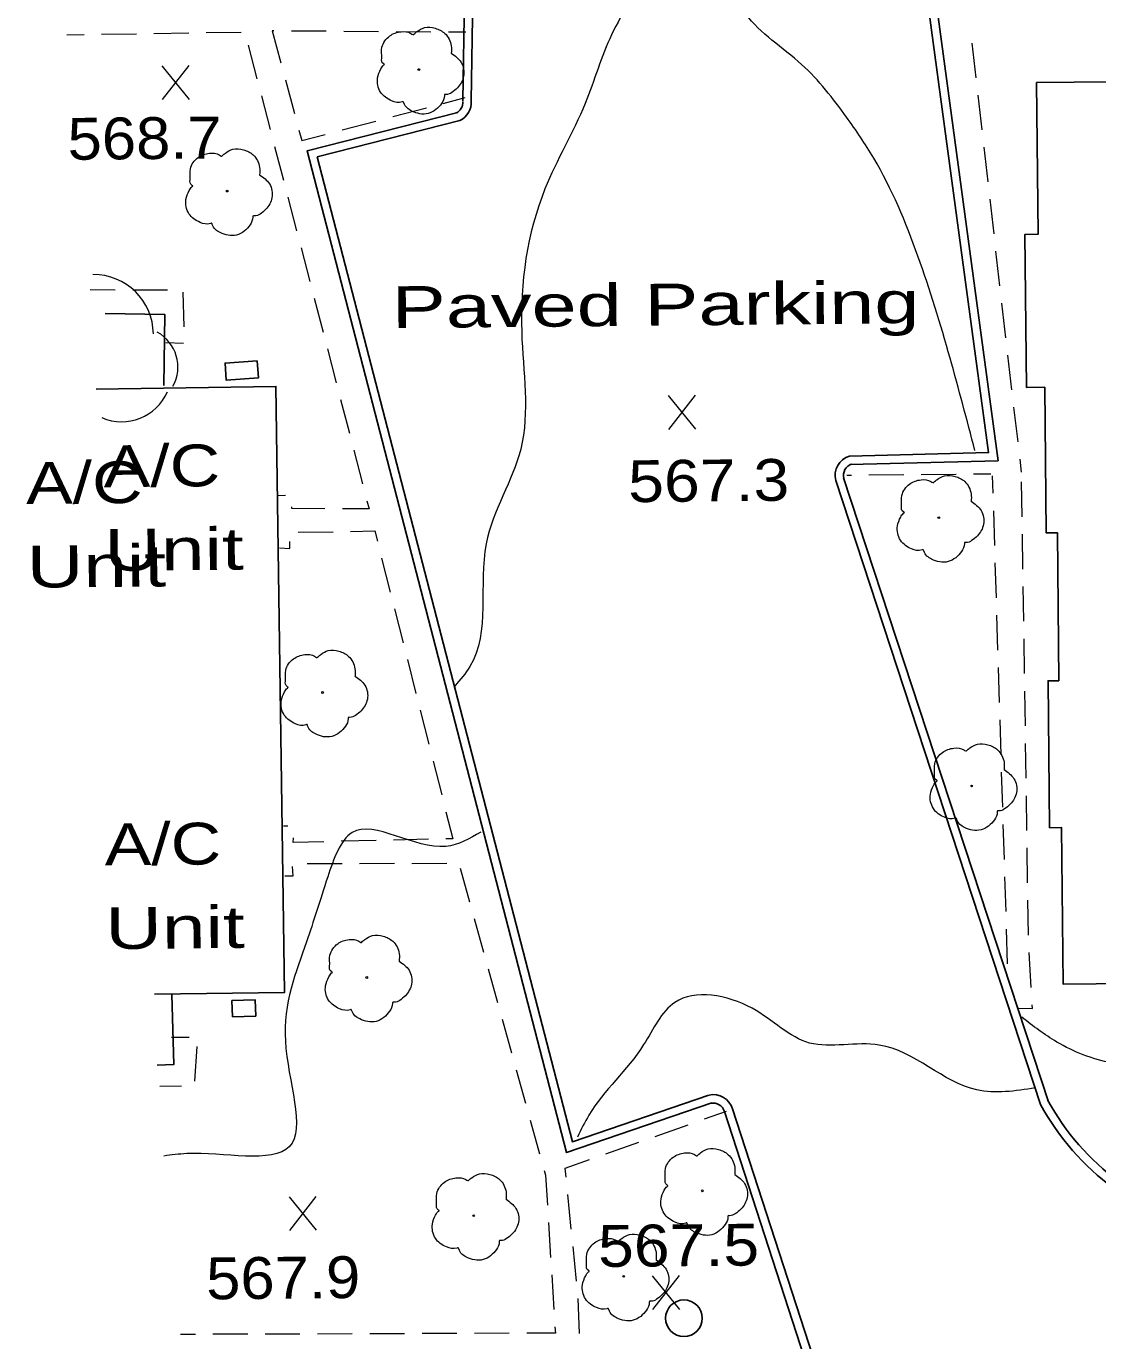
# Model space of a CAD drawing. Extents: x 2361708 to 2370558, y 6977955 to 6991887.
# Drawn here: x 2365812.5 to 2365935.4, y 6987273.1 to 6987423.8 of the extents above; entities that cross this region are included whole.
import ezdxf

# ---------------------------------------------------------------- set-up
doc = ezdxf.new("R2010")
doc.units = 0
doc.header["$LTSCALE"] = 1.9
for name, color, linetype, lineweight in [('11', 7, 'Continuous', 25), ('13', 7, 'Continuous', 13), ('17', 7, 'Continuous', 25), ('2', 7, 'Continuous', 25), ('20', 7, 'Continuous', 25), ('23', 7, 'Continuous', 25), ('29', 7, 'Continuous', 13), ('31', 7, 'Continuous', 13), ('35', 7, 'Continuous', 13)]:
    doc.layers.add(name, color=color, linetype=linetype, lineweight=lineweight)

msp = doc.modelspace()

# ---------------------------------------------------------------- linework, layer by layer
at = {"layer": '11'}
msp.add_lwpolyline([(2365965.566, 6987314.304), (2365965.051, 6987384.112), (2365963.111, 6987384.094), (2365962.791, 6987417.712), (2365928.373, 6987417.384), (2365928.538, 6987399.975), (2365927.038, 6987399.961), (2365927.206, 6987382.412), (2365929.315, 6987382.432), (2365929.474, 6987365.733), (2365930.754, 6987365.745), (2365930.916, 6987348.775), (2365929.696, 6987348.764), (2365929.856, 6987331.914), (2365931.236, 6987331.928), (2365931.407, 6987313.978)], close=True, dxfattribs=at)
msp.add_lwpolyline([(2365827.213, 6987312.816), (2365842.122, 6987313.028), (2365841.12, 6987382.522), (2365820.522, 6987382.226)], dxfattribs=at)
at = {"layer": '13'}
for p, q in [((2365817.125, 6987422.866), (2365819.125, 6987422.895)), ((2365821.125, 6987422.924), (2365825.124, 6987422.982)), ((2365827.124, 6987423.011), (2365831.124, 6987423.079)), ((2365833.124, 6987423.108), (2365837.123, 6987423.176)), ((2365846.903, 6987423.259), (2365842.902, 6987423.291)), ((2365852.904, 6987423.216), (2365848.903, 6987423.248)), ((2365858.905, 6987423.173), (2365854.904, 6987423.205)), ((2365862.905, 6987423.151), (2365860.905, 6987423.162)), ((2365837.948, 6987421.664), (2365838.954, 6987417.794)), ((2365920.929, 6987421.904), (2365921.387, 6987417.928)), ((2365842.205, 6987417.704), (2365843.242, 6987413.844)), ((2365839.463, 6987415.858), (2365840.47, 6987411.987)), ((2365860.322, 6987414.996), (2365862.826, 6987415.65)), ((2365921.616, 6987415.94), (2365922.074, 6987411.964)), ((2365854.516, 6987413.471), (2365858.387, 6987414.488)), ((2365848.711, 6987411.946), (2365852.581, 6987412.963)), ((2365840.978, 6987410.052), (2365841.985, 6987406.181)), ((2365922.303, 6987409.977), (2365922.761, 6987406.001)), ((2365842.493, 6987404.247), (2365843.5, 6987400.376)), ((2365922.989, 6987404.013), (2365923.447, 6987400.037)), ((2365844.009, 6987398.441), (2365845.016, 6987394.57)), ((2365923.676, 6987398.049), (2365924.134, 6987394.073)), ((2365822.694, 6987393.587), (2365819.814, 6987393.6)), ((2365828.694, 6987393.564), (2365824.695, 6987393.576)), ((2365830.595, 6987389.352), (2365830.497, 6987393.351)), ((2365845.524, 6987392.635), (2365846.531, 6987388.764)), ((2365924.364, 6987392.085), (2365924.821, 6987388.11)), ((2365828.512, 6987387.553), (2365830.513, 6987387.492)), ((2365847.039, 6987386.829), (2365848.047, 6987382.958)), ((2365925.05, 6987386.121), (2365925.508, 6987382.146)), ((2365848.545, 6987381.023), (2365849.552, 6987377.152)), ((2365925.737, 6987380.157), (2365926.205, 6987376.182)), ((2365850.06, 6987375.217), (2365851.067, 6987371.346)), ((2365926.434, 6987374.194), (2365926.608, 6987372.685)), ((2365913.14, 6987372.387), (2365909.141, 6987372.349)), ((2365919.14, 6987372.444), (2365915.14, 6987372.406)), ((2365923.14, 6987372.482), (2365921.14, 6987372.463)), ((2365907.14, 6987372.33), (2365906.6, 6987372.325)), ((2365923.292, 6987372.274), (2365923.351, 6987370.274)), ((2365926.707, 6987367.586), (2365926.649, 6987371.586)), ((2365842.209, 6987370.002), (2365841.34, 6987369.974)), ((2365923.41, 6987368.275), (2365923.528, 6987364.276)), ((2365843.689, 6987365.796), (2365847.689, 6987365.864)), ((2365926.804, 6987361.587), (2365926.736, 6987365.586)), ((2365853.249, 6987362.827), (2365854.235, 6987358.946)), ((2365923.587, 6987362.276), (2365923.715, 6987358.277)), ((2365926.901, 6987355.588), (2365926.833, 6987359.587)), ((2365854.724, 6987357.011), (2365855.711, 6987353.13)), ((2365923.774, 6987356.278), (2365923.902, 6987352.279)), ((2365926.998, 6987349.588), (2365926.93, 6987353.588)), ((2365856.199, 6987351.194), (2365857.186, 6987347.313)), ((2365923.961, 6987350.279), (2365924.079, 6987346.28)), ((2365927.085, 6987343.588), (2365927.027, 6987347.588)), ((2365857.675, 6987345.378), (2365858.662, 6987341.497)), ((2365924.138, 6987344.281), (2365924.266, 6987340.282)), ((2365927.172, 6987337.589), (2365927.114, 6987341.589)), ((2365859.15, 6987339.562), (2365860.137, 6987335.681)), ((2365924.325, 6987338.282), (2365924.454, 6987334.283)), ((2365927.259, 6987331.59), (2365927.201, 6987335.589)), ((2365842.5, 6987332.103), (2365842.01, 6987332.099)), ((2365924.512, 6987332.284), (2365924.641, 6987328.285)), ((2365852.607, 6987330.449), (2365848.607, 6987330.361)), ((2365858.606, 6987330.586), (2365854.606, 6987330.498)), ((2365927.346, 6987325.59), (2365927.288, 6987329.59)), ((2365844.711, 6987327.804), (2365848.711, 6987327.812)), ((2365850.711, 6987327.821), (2365854.712, 6987327.829)), ((2365856.711, 6987327.828), (2365860.712, 6987327.836)), ((2365862.267, 6987327.261), (2365863.334, 6987323.411)), ((2365924.7, 6987326.285), (2365924.828, 6987322.286)), ((2365927.433, 6987319.591), (2365927.376, 6987323.591)), ((2365863.872, 6987321.486), (2365864.939, 6987317.636)), ((2365924.887, 6987320.286), (2365925.005, 6987316.288)), ((2365927.751, 6987313.603), (2365927.503, 6987317.591)), ((2365865.477, 6987315.711), (2365866.544, 6987311.861)), ((2365867.083, 6987309.936), (2365868.149, 6987306.085)), ((2365829.16, 6987307.885), (2365831.161, 6987307.874)), ((2365832.05, 6987306.832), (2365831.788, 6987302.84)), ((2365868.688, 6987304.161), (2365869.754, 6987300.311)), ((2365830.304, 6987302.266), (2365827.814, 6987302.222)), ((2365890.273, 6987298.506), (2365892.814, 6987299.4)), ((2365870.292, 6987298.386), (2365871.36, 6987294.526)), ((2365884.621, 6987296.512), (2365888.389, 6987297.838)), ((2365878.97, 6987294.519), (2365882.738, 6987295.844)), ((2365875.002, 6987285.86), (2365874.604, 6987289.836)), ((2365872.385, 6987286.626), (2365872.633, 6987282.637)), ((2365875.609, 6987279.896), (2365875.201, 6987283.872)), ((2365872.761, 6987280.639), (2365873.01, 6987276.65)), ((2365875.956, 6987273.908), (2365875.798, 6987277.907)), ((2365831.885, 6987273.799), (2365830.195, 6987273.793)), ((2365837.885, 6987273.816), (2365833.885, 6987273.808)), ((2365843.885, 6987273.833), (2365839.885, 6987273.825)), ((2365849.885, 6987273.851), (2365845.885, 6987273.842)), ((2365855.885, 6987273.878), (2365851.885, 6987273.859)), ((2365861.886, 6987273.895), (2365857.885, 6987273.887)), ((2365867.886, 6987273.922), (2365863.885, 6987273.904))]:
    msp.add_line(p, q, dxfattribs=at)
for points in [[(2365840.902, 6987423.312), (2365840.702, 6987423.31), (2365841.687, 6987419.639)], [(2365843.761, 6987411.909), (2365844.082, 6987410.732), (2365846.775, 6987411.438)], [(2365851.566, 6987369.411), (2365851.804, 6987368.503), (2365848.744, 6987368.504)], [(2365846.744, 6987368.505), (2365842.953, 6987368.519), (2365842.951, 6987368.729)], [(2365849.689, 6987365.903), (2365852.459, 6987365.95), (2365852.76, 6987364.762)], [(2365841.516, 6987364.005), (2365842.707, 6987363.946), (2365842.709, 6987364.757)], [(2365860.626, 6987333.746), (2365861.415, 6987330.653), (2365860.605, 6987330.635)], [(2365846.608, 6987330.312), (2365843.118, 6987330.229), (2365843.123, 6987330.739)], [(2365842.164, 6987326.409), (2365843.095, 6987326.408), (2365843.044, 6987327.478)], [(2365926.343, 6987311.22), (2365927.904, 6987311.165), (2365927.879, 6987311.604)], [(2365871.887, 6987292.601), (2365872.043, 6987292.052), (2365872.256, 6987288.624)], [(2365874.405, 6987291.825), (2365874.295, 6987292.864), (2365877.086, 6987293.851)], [(2365873.129, 6987274.652), (2365873.176, 6987273.942), (2365869.885, 6987273.931)]]:
    msp.add_lwpolyline(points, dxfattribs=at)
at = {"layer": '17'}
for points in [[(2365828.259, 6987382.62), (2365828.371, 6987390.781), (2365821.53, 6987390.876)], [(2365829.203, 6987312.775), (2365829.41, 6987304.737), (2365827.491, 6987304.689)]]:
    msp.add_lwpolyline(points, dxfattribs=at)
at = {"layer": '2'}
for p, q in [((2365862.57, 6987415.278), (2365863.659, 6987490.982)), ((2365863.53, 6987415.267), (2365864.619, 6987490.971)), ((2365905.326, 6987371.733), (2365928.818, 6987300.183)), ((2365906.233, 6987372.031), (2365929.726, 6987300.482)), ((2365923.255, 6987204.895), (2365892.574, 6987299.358)), ((2365924.172, 6987205.194), (2365893.491, 6987299.657))]:
    msp.add_line(p, q, dxfattribs=at)
for points in [[(2365900.149, 6987427.087), (2365916.693, 6987427.794), (2365923.956, 6987374.011), (2365906.948, 6987373.578)], [(2365900.188, 6987426.127), (2365915.862, 6987426.796), (2365922.857, 6987374.94), (2365906.919, 6987374.538)], [(2365891.105, 6987300.344), (2365874.468, 6987294.655), (2365844.703, 6987409.538), (2365861.972, 6987413.952)], [(2365890.796, 6987301.251), (2365875.136, 6987295.902), (2365845.87, 6987408.848), (2365862.211, 6987413.025)]]:
    msp.add_lwpolyline(points, dxfattribs=at)
for centre, radius, start, end in [((2365861.206, 6987415.123), 1.367, 295.58301, 3.54472), ((2365861.206, 6987415.123), 2.327, 295.58301, 3.54472), ((2365907.58, 6987372.309), 2.325, 106.50833, 194.34861), ((2365907.58, 6987372.309), 1.365, 106.50833, 194.34861), ((2365891.254, 6987298.947), 2.348, 17.59974, 101.22413), ((2365891.254, 6987298.947), 1.388, 17.59974, 101.22413), ((2365954.941, 6987314.459), 29.769, 208.657, 258.07727), ((2365954.941, 6987314.459), 28.809, 208.657, 258.07727)]:
    msp.add_arc(centre, radius, start, end, dxfattribs=at)
at = {"layer": '20'}
msp.add_circle((2365887.92, 6987275.653), 2.1, dxfattribs=at)
at = {"layer": '23'}
for points in [[(2365838.992, 6987385.452), (2365835.285, 6987385.207), (2365835.413, 6987383.258), (2365839.121, 6987383.503)], [(2365836.148, 6987310.212), (2365838.807, 6987310.307), (2365838.74, 6987312.186), (2365836.08, 6987312.091)]]:
    msp.add_lwpolyline(points, close=True, dxfattribs=at)
at = {"layer": '29'}
for centre in [(2365857.515, 6987418.87), (2365835.537, 6987404.93), (2365917.147, 6987367.475), (2365846.475, 6987347.422), (2365920.92, 6987336.7), (2365851.546, 6987314.738), (2365890.031, 6987290.263), (2365863.807, 6987287.414), (2365881.014, 6987280.457)]:
    msp.add_circle(centre, 0.1, dxfattribs=at)
for centre, radius, start, end in [((2365820.203, 6987388.497), 6.862, 0.57918, 90.57918), ((2365825.309, 6987384.751), 4.572, 331.17801, 61.17801), ((2365823.435, 6987384.199), 5.721, 246.59764, 336.59764)]:
    msp.add_arc(centre, radius, start, end, dxfattribs=at)
for points in [[(2365853.55, 6987419.443), (2365853.57, 6987419.453), (2365853.489, 6987419.522), (2365853.253, 6987420.15), (2365853.29, 6987421.43), (2365854.178, 6987422.728), (2365855.484, 6987423.211), (2365856.606, 6987423.022), (2365856.837, 6987422.894), (2365856.907, 6987422.894), (2365856.956, 6987422.935), (2365857.304, 6987423.228), (2365858.169, 6987423.677), (2365859.38, 6987423.608), (2365860.496, 6987423.019), (2365861.229, 6987421.596), (2365861.238, 6987420.736)], [(2365861.227, 6987420.755), (2365862.367, 6987419.696), (2365862.653, 6987418.109), (2365861.945, 6987416.782), (2365861.29, 6987416.236), (2365860.622, 6987416.019), (2365860.473, 6987416.008), (2365860.454, 6987415.898), (2365860.132, 6987414.995), (2365858.594, 6987413.83), (2365856.7, 6987414.112), (2365855.802, 6987415.053), (2365855.73, 6987415.183), (2365855.611, 6987415.162), (2365854.399, 6987415.28), (2365853.13, 6987416.278), (2365852.784, 6987417.915), (2365853.155, 6987418.939), (2365853.48, 6987419.382), (2365853.55, 6987419.433)], [(2365831.571, 6987405.503), (2365831.591, 6987405.513), (2365831.51, 6987405.582), (2365831.274, 6987406.21), (2365831.312, 6987407.49), (2365832.2, 6987408.789), (2365833.505, 6987409.271), (2365834.627, 6987409.082), (2365834.858, 6987408.954), (2365834.929, 6987408.954), (2365834.978, 6987408.995), (2365835.325, 6987409.288), (2365836.191, 6987409.737), (2365837.402, 6987409.668), (2365838.517, 6987409.079), (2365839.251, 6987407.655), (2365839.259, 6987406.796)], [(2365839.249, 6987406.816), (2365840.389, 6987405.757), (2365840.674, 6987404.169), (2365839.967, 6987402.842), (2365839.312, 6987402.296), (2365838.644, 6987402.08), (2365838.494, 6987402.068), (2365838.475, 6987401.958), (2365838.154, 6987401.055), (2365836.615, 6987399.89), (2365834.722, 6987400.172), (2365833.823, 6987401.114), (2365833.752, 6987401.243), (2365833.632, 6987401.222), (2365832.421, 6987401.34), (2365831.151, 6987402.338), (2365830.806, 6987403.975), (2365831.176, 6987404.999), (2365831.502, 6987405.442), (2365831.571, 6987405.492)], [(2365913.181, 6987368.047), (2365913.201, 6987368.058), (2365913.121, 6987368.127), (2365912.885, 6987368.755), (2365912.923, 6987370.035), (2365913.81, 6987371.333), (2365915.116, 6987371.816), (2365916.237, 6987371.627), (2365916.469, 6987371.499), (2365916.539, 6987371.499), (2365916.589, 6987371.54), (2365916.936, 6987371.833), (2365917.801, 6987372.282), (2365919.012, 6987372.213), (2365920.128, 6987371.623), (2365920.861, 6987370.201), (2365920.87, 6987369.341)], [(2365920.859, 6987369.361), (2365922, 6987368.302), (2365922.284, 6987366.714), (2365921.577, 6987365.387), (2365920.922, 6987364.841), (2365920.254, 6987364.624), (2365920.105, 6987364.613), (2365920.086, 6987364.503), (2365919.764, 6987363.6), (2365918.225, 6987362.435), (2365916.333, 6987362.717), (2365915.433, 6987363.659), (2365915.362, 6987363.788), (2365915.242, 6987363.767), (2365914.031, 6987363.886), (2365912.762, 6987364.883), (2365912.416, 6987366.52), (2365912.786, 6987367.544), (2365913.112, 6987367.987), (2365913.182, 6987368.037)], [(2365842.509, 6987347.994), (2365842.529, 6987348.004), (2365842.448, 6987348.073), (2365842.212, 6987348.701), (2365842.25, 6987349.981), (2365843.138, 6987351.28), (2365844.443, 6987351.763), (2365845.565, 6987351.573), (2365845.797, 6987351.445), (2365845.867, 6987351.446), (2365845.916, 6987351.487), (2365846.263, 6987351.78), (2365847.129, 6987352.228), (2365848.34, 6987352.16), (2365849.455, 6987351.57), (2365850.189, 6987350.147), (2365850.197, 6987349.287)], [(2365850.187, 6987349.307), (2365851.327, 6987348.248), (2365851.612, 6987346.661), (2365850.905, 6987345.334), (2365850.25, 6987344.787), (2365849.582, 6987344.571), (2365849.432, 6987344.56), (2365849.413, 6987344.45), (2365849.092, 6987343.546), (2365847.553, 6987342.382), (2365845.66, 6987342.663), (2365844.761, 6987343.605), (2365844.69, 6987343.734), (2365844.57, 6987343.713), (2365843.358, 6987343.832), (2365842.089, 6987344.83), (2365841.743, 6987346.467), (2365842.114, 6987347.49), (2365842.439, 6987347.933), (2365842.509, 6987347.984)], [(2365916.955, 6987337.272), (2365916.975, 6987337.282), (2365916.894, 6987337.351), (2365916.658, 6987337.979), (2365916.696, 6987339.26), (2365917.583, 6987340.558), (2365918.889, 6987341.04), (2365920.011, 6987340.851), (2365920.242, 6987340.724), (2365920.312, 6987340.724), (2365920.362, 6987340.765), (2365920.709, 6987341.058), (2365921.575, 6987341.506), (2365922.785, 6987341.437), (2365923.901, 6987340.848), (2365924.635, 6987339.425), (2365924.643, 6987338.565)], [(2365924.633, 6987338.585), (2365925.773, 6987337.526), (2365926.058, 6987335.938), (2365925.351, 6987334.612), (2365924.696, 6987334.065), (2365924.028, 6987333.849), (2365923.878, 6987333.838), (2365923.859, 6987333.727), (2365923.538, 6987332.824), (2365921.998, 6987331.66), (2365920.106, 6987331.942), (2365919.207, 6987332.883), (2365919.135, 6987333.012), (2365919.016, 6987332.991), (2365917.805, 6987333.11), (2365916.535, 6987334.108), (2365916.189, 6987335.744), (2365916.56, 6987336.768), (2365916.885, 6987337.211), (2365916.955, 6987337.262)], [(2365847.58, 6987315.311), (2365847.6, 6987315.321), (2365847.52, 6987315.39), (2365847.284, 6987316.018), (2365847.322, 6987317.298), (2365848.209, 6987318.597), (2365849.514, 6987319.079), (2365850.637, 6987318.89), (2365850.868, 6987318.762), (2365850.938, 6987318.763), (2365850.987, 6987318.803), (2365851.335, 6987319.096), (2365852.2, 6987319.545), (2365853.411, 6987319.476), (2365854.527, 6987318.887), (2365855.26, 6987317.464), (2365855.268, 6987316.604)], [(2365855.258, 6987316.624), (2365856.398, 6987315.565), (2365856.683, 6987313.977), (2365855.976, 6987312.65), (2365855.321, 6987312.104), (2365854.654, 6987311.888), (2365854.503, 6987311.876), (2365854.485, 6987311.766), (2365854.163, 6987310.863), (2365852.624, 6987309.699), (2365850.731, 6987309.98), (2365849.832, 6987310.922), (2365849.761, 6987311.051), (2365849.641, 6987311.03), (2365848.43, 6987311.148), (2365847.16, 6987312.146), (2365846.815, 6987313.783), (2365847.185, 6987314.807), (2365847.511, 6987315.25), (2365847.581, 6987315.301)], [(2365886.065, 6987290.835), (2365886.085, 6987290.846), (2365886.004, 6987290.915), (2365885.768, 6987291.543), (2365885.806, 6987292.823), (2365886.694, 6987294.122), (2365888, 6987294.605), (2365889.121, 6987294.415), (2365889.353, 6987294.287), (2365889.423, 6987294.288), (2365889.472, 6987294.328), (2365889.819, 6987294.622), (2365890.685, 6987295.07), (2365891.896, 6987295.001), (2365893.011, 6987294.412), (2365893.745, 6987292.989), (2365893.753, 6987292.129)], [(2365859.841, 6987287.986), (2365859.861, 6987287.996), (2365859.78, 6987288.065), (2365859.544, 6987288.693), (2365859.582, 6987289.974), (2365860.47, 6987291.272), (2365861.775, 6987291.754), (2365862.897, 6987291.565), (2365863.128, 6987291.437), (2365863.198, 6987291.438), (2365863.248, 6987291.478), (2365863.595, 6987291.772), (2365864.461, 6987292.22), (2365865.672, 6987292.152), (2365866.787, 6987291.562), (2365867.521, 6987290.139), (2365867.529, 6987289.279)], [(2365893.743, 6987292.149), (2365894.883, 6987291.089), (2365895.169, 6987289.502), (2365894.461, 6987288.175), (2365893.806, 6987287.629), (2365893.138, 6987287.413), (2365892.988, 6987287.401), (2365892.969, 6987287.291), (2365892.648, 6987286.388), (2365891.109, 6987285.223), (2365889.216, 6987285.505), (2365888.317, 6987286.447), (2365888.246, 6987286.576), (2365888.126, 6987286.555), (2365886.915, 6987286.674), (2365885.645, 6987287.671), (2365885.3, 6987289.308), (2365885.67, 6987290.332), (2365885.996, 6987290.775), (2365886.065, 6987290.826)], [(2365867.519, 6987289.299), (2365868.659, 6987288.24), (2365868.944, 6987286.653), (2365868.237, 6987285.326), (2365867.582, 6987284.779), (2365866.914, 6987284.563), (2365866.764, 6987284.551), (2365866.745, 6987284.441), (2365866.424, 6987283.538), (2365864.885, 6987282.374), (2365862.992, 6987282.656), (2365862.093, 6987283.597), (2365862.022, 6987283.727), (2365861.902, 6987283.705), (2365860.691, 6987283.824), (2365859.421, 6987284.821), (2365859.076, 6987286.459), (2365859.446, 6987287.482), (2365859.772, 6987287.925), (2365859.841, 6987287.976)], [(2365877.048, 6987281.029), (2365877.068, 6987281.04), (2365876.988, 6987281.109), (2365876.751, 6987281.737), (2365876.789, 6987283.017), (2365877.677, 6987284.315), (2365878.982, 6987284.798), (2365880.104, 6987284.608), (2365880.336, 6987284.481), (2365880.405, 6987284.482), (2365880.455, 6987284.522), (2365880.802, 6987284.815), (2365881.668, 6987285.263), (2365882.879, 6987285.195), (2365883.994, 6987284.606), (2365884.728, 6987283.182), (2365884.736, 6987282.322)], [(2365884.726, 6987282.342), (2365885.866, 6987281.283), (2365886.151, 6987279.696), (2365885.444, 6987278.369), (2365884.789, 6987277.823), (2365884.121, 6987277.607), (2365883.971, 6987277.595), (2365883.952, 6987277.485), (2365883.631, 6987276.582), (2365882.092, 6987275.417), (2365880.199, 6987275.699), (2365879.3, 6987276.641), (2365879.229, 6987276.77), (2365879.109, 6987276.749), (2365877.898, 6987276.867), (2365876.628, 6987277.865), (2365876.282, 6987279.502), (2365876.653, 6987280.526), (2365876.979, 6987280.969), (2365877.048, 6987281.019)]]:
    msp.add_spline(points, degree=3, dxfattribs=at)
at = {"layer": '31'}
for p, q in [((2365831.206, 6987415.449), (2365828.09, 6987419.3)), ((2365828.126, 6987415.42), (2365831.169, 6987419.329)), ((2365889.269, 6987377.63), (2365886.152, 6987381.481)), ((2365886.189, 6987377.601), (2365889.232, 6987381.511)), ((2365845.792, 6987285.742), (2365842.675, 6987289.592)), ((2365842.712, 6987285.713), (2365845.755, 6987289.622)), ((2365887.44, 6987276.668), (2365884.323, 6987280.519)), ((2365884.36, 6987276.639), (2365887.403, 6987280.548))]:
    msp.add_line(p, q, dxfattribs=at)
at = {"layer": '35'}
for points in [[(2365921.304, 6987375.165), (2365918.453, 6987385.759), (2365914.761, 6987397.484), (2365909.694, 6987408.716), (2365906.569, 6987413.427), (2365901.422, 6987419.448), (2365895.047, 6987425.188), (2365890.176, 6987433.682), (2365885.398, 6987436.526), (2365883.419, 6987431.177), (2365879.618, 6987422.87), (2365876.583, 6987414.971), (2365871.986, 6987405.177), (2365869.312, 6987388.771), (2365869.2, 6987375.349), (2365865.243, 6987364.491), (2365863.367, 6987350.402), (2365861.658, 6987348.166)], [(2365864.628, 6987331.404), (2365860.624, 6987329.766), (2365849.867, 6987331.353), (2365847.066, 6987326.276), (2365844.627, 6987318.823), (2365842.205, 6987307.439), (2365842.66, 6987295.323), (2365830.917, 6987294.531), (2365828.28, 6987294.256)], [(2365954.546, 6987314.168), (2365949.434, 6987307), (2365944.174, 6987304.929), (2365936.974, 6987304.931), (2365930.69, 6987307.331), (2365926.673, 6987310.173)], [(2365928.231, 6987302.068), (2365921.512, 6987301.834), (2365910.333, 6987306.987), (2365902.34, 6987307.221), (2365895.732, 6987311.199), (2365886.885, 6987311.885), (2365883.301, 6987307.03), (2365877.028, 6987298.96), (2365875.712, 6987296.438)]]:
    msp.add_spline(points, degree=3, dxfattribs=at)

# ---------------------------------------------------------------- texts
at = {"layer": '2', "width": 1.45}
msp.add_text('Paved Parking', height=4.8, rotation=0.545, dxfattribs=at).set_placement((2365854.427, 6987389.209))
at = {"layer": '20'}
for s, width, p in [('A/C', 1.25, (2365821.379, 6987370.964)), ('A/C', 1.25, (2365812.477, 6987369.039)), ('Unit', 1.4, (2365821.471, 6987361.364)), ('Unit', 1.4, (2365812.569, 6987359.439)), ('A/C', 1.25, (2365821.492, 6987327.583)), ('Unit', 1.4, (2365821.583, 6987317.983))]:
    msp.add_text(s, height=4.8, rotation=0.545, dxfattribs=dict(at, width=width)).set_placement(p)
at = {"layer": '31'}
for s, width, p in [('568.7', 1.1, (2365817.252, 6987408.516)), ('567.3', 1.15, (2365881.549, 6987369.246)), ('567.5', 1.15, (2365878.093, 6987281.529)), ('567.9', 1.1, (2365833.146, 6987277.811))]:
    msp.add_text(s, height=4.8, rotation=0.545, dxfattribs=dict(at, width=width)).set_placement(p)

doc.saveas('drawing.dxf')
